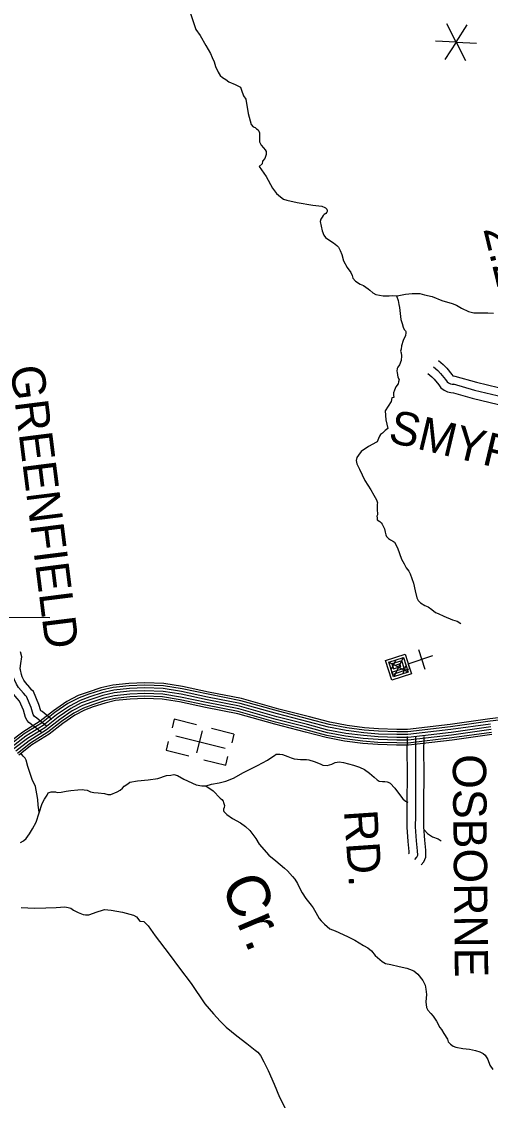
# Model space of a CAD drawing. Extents: x 1551132 to 1791609, y 378168 to 563823.
# Drawn here: x 1695891 to 1701091, y 420600 to 432556 of the extents above; entities that cross this region are included whole.
import ezdxf

# ---------------------------------------------------------------- set-up
doc = ezdxf.new("R2010")
doc.units = 0
for name, color, linetype in [('DESIGN - DRAINAGE - Bridges and Cross Drains Size Text', 7, 'Continuous'), ('DESIGN - ROW - Right-of-Way and Easement Labels', 7, 'Continuous'), ('DESIGN - TRAFFIC CONTROL PERMANENT - Signalization', 7, 'Continuous'), ('DESIGN - TRANSPORTATION - Text', 7, 'Continuous'), ('DESIGN - UTILITIES - Cable (Underground) with Text', 7, 'Continuous'), ('SURVEY - CONTOURS - Index with Text', 7, 'Continuous'), ('SURVEY - DRAINAGE - Bridge Hydraulic Data - Points - Locators', 7, 'Continuous'), ('SURVEY - PROPERTY - Owners', 7, 'Continuous')]:
    doc.layers.add(name, color=color, linetype=linetype)

msp = doc.modelspace()

# ---------------------------------------------------------------- linework, layer by layer
at = {"layer": 'DESIGN - TRAFFIC CONTROL PERMANENT - Signalization'}
for q in [(1700605.819, 432531.059), (1700833.603, 432519.123), (1700481.591, 432339.781), (1700585.154, 432136.567), (1700812.937, 432124.631), (1700937.158, 432315.917)]:
    msp.add_line((1700709.374, 432327.845), q, dxfattribs=at)
at = {"layer": 'DESIGN - TRANSPORTATION - Text'}
for points in [[(1697759.985, 432656.527), (1697823.892, 432467.555), (1697873.157, 432400.895), (1697933.956, 432292.051), (1697984.955, 432201.348), (1698004.487, 432159.064), (1698025.929, 432108.754), (1698043.353, 432056.486), (1698070.686, 431996.093), (1698094.26, 431957.775), (1698118.035, 431937.467), (1698155.767, 431912.991), (1698189.5, 431888.565), (1698259.19, 431859.706), (1698296.964, 431839.239), (1698318.83, 431826.964), (1698330.496, 431796.788), (1698351.787, 431732.461), (1698379.387, 431696.094), (1698403.603, 431535.623)], [(1698403.603, 431535.623), (1698424.711, 431455.287), (1698438.269, 431415.078), (1698460.001, 431390.794), (1698481.893, 431380.519), (1698497.759, 431368.318), (1698515.625, 431356.093), (1698521.467, 431342.009), (1698529.241, 431321.892), (1698528.683, 431271.841), (1698530.441, 431249.799), (1698528.15, 431223.798), (1698537.974, 431207.664), (1698549.733, 431185.497), (1698575.415, 431157.163), (1698593.173, 431134.921), (1698602.973, 431116.787), (1698604.773, 431098.745), (1698604.59, 431082.728), (1698588.082, 431036.876), (1698563.774, 431009.126), (1698557.432, 430979.175), (1698527.1, 430949.499), (1698603.881, 430838.463), (1698674.454, 430709.476), (1698717.787, 430648.891), (1698761.386, 430612.34), (1698795.093, 430585.906), (1698832.984, 430575.448), (1698948.715, 430550.047), (1699122.419, 430521.955), (1699220.308, 430510.78), (1699254.149, 430496.363), (1699260.107, 430492.287), (1699277.932, 430476.062), (1699281.732, 430457.995), (1699279.665, 430452.011), (1699275.548, 430442.045), (1699265.415, 430430.153), (1699247.282, 430418.352), (1699237.149, 430406.46), (1699222.925, 430386.61), (1699210.708, 430366.734), (1699202.417, 430340.8), (1699225.283, 430238.414), (1699244.724, 430188.121), (1699260.457, 430163.912), (1699300.148, 430135.411), (1699349.788, 430102.786), (1699385.454, 430072.327), (1699407.254, 430054.043), (1699422.87, 430019.825), (1699442.386, 429975.541), (1699459.602, 429905.256), (1699500.776, 429830.687), (1699544.175, 429776.111), (1699555.775, 429739.926), (1699565.466, 429711.784), (1699595.091, 429677.391), (1699644.756, 429646.765), (1699682.572, 429630.298), (1699736.196, 429595.623), (1699753.995, 429577.397), (1699785.703, 429550.988), (1699819.502, 429532.563), (1699901.35, 429517.579), (1699969.348, 429516.771), (1700007.364, 429518.321), (1700057.346, 429515.729), (1700147.569, 429534.679), (1700221.676, 429543.813), (1700307.674, 429542.788), (1700359.523, 429528.163), (1700445.296, 429507.121), (1700552.826, 429463.794), (1700666.465, 429430.41), (1700714.264, 429411.818), (1700767.93, 429381.151), (1700847.528, 429344.166), (1700905.376, 429329.466), (1700947.35, 429326.966), (1701061.398, 429329.616), (1701125.346, 429324.849)], [(1700049.038, 429516.162), (1700066.788, 429465.561), (1700076.279, 429419.393), (1700083.896, 429385.267), (1700091.187, 429321.107), (1700096.429, 429252.964), (1700111.962, 429210.738), (1700121.495, 429168.57), (1700135.228, 429144.386), (1700147.044, 429128.227), (1700150.977, 429122.169), (1700152.911, 429116.143), (1700150.802, 429106.152), (1700148.494, 429078.151), (1700121.87, 429022.399), (1700105.203, 428962.531), (1700098.779, 428924.563), (1700094.554, 428904.596), (1700100.337, 428884.504), (1700105.953, 428850.395), (1700099.395, 428800.419), (1700082.862, 428752.559), (1700062.554, 428724.767), (1700056.396, 428710.824), (1700052.063, 428680.84), (1700055.904, 428666.782), (1700065.354, 428616.614), (1700077.037, 428588.438), (1700072.746, 428562.462), (1700068.504, 428540.487), (1700040.13, 428506.786), (1700025.73, 428470.918), (1700015.414, 428443.009), (1700017.122, 428416.958), (1700018.813, 428388.908), (1699996.172, 428385.358), (1699991.031, 428344.14), (1699924.082, 428241.104), (1699929.232, 428143.218), (1699950.99, 428045.315), (1699924.766, 428025.606), (1699894.408, 427993.931), (1699872.233, 427978.172), (1699862.034, 427960.28), (1699847.767, 427936.421), (1699841.559, 427918.47), (1699835.343, 427898.52), (1699825.293, 427894.636), (1699736.745, 427845.635), (1699656.138, 427792.525), (1699625.672, 427750.841), (1699609.364, 427722.998), (1699601.031, 427693.064), (1699608.581, 427652.93), (1699637.939, 427594.52), (1699698.579, 427471.658), (1699763.419, 427366.772), (1699796.777, 427308.313), (1699826.176, 427253.903), (1699839.842, 427223.702), (1699833.659, 427207.76), (1699833.084, 427155.709), (1699836.35, 427089.59), (1699832.192, 427075.623), (1699833.992, 427057.581), (1699835.859, 427045.547), (1699835.725, 427033.539), (1699863.525, 427015.188), (1699879.366, 427000.98), (1699891.216, 426986.821), (1699914.607, 426932.486), (1699922.232, 426898.36), (1699931.898, 426868.209), (1699937.673, 426848.117), (1699959.456, 426827.833), (1699981.272, 426811.558), (1700015.096, 426795.141), (1700027.004, 426786.991), (1700060.32, 426724.522), (1700104.911, 426597.852), (1700132.36, 426547.468), (1700155.868, 426503.142), (1700185.442, 426464.741), (1700201.108, 426434.523), (1700237.974, 426331.97), (1700257.04, 426247.652), (1700274.173, 426169.358), (1700289.856, 426141.141), (1700315.572, 426114.807), (1700363.238, 426084.206), (1700401.078, 426069.739), (1700440.769, 426041.238), (1700480.41, 426008.729), (1700510.251, 425994.362), (1700573.941, 425965.569), (1700671.514, 425926.368), (1700723.337, 425909.735), (1700763.07, 425885.234)], [(1696087.345, 423792.719), (1696073.487, 423873.012), (1696072.212, 423935.106), (1696058.929, 423997.349), (1696043.855, 424077.643), (1696008.764, 424156.178), (1695960.432, 424300.965), (1695943.224, 424369.267), (1695929.474, 424391.468), (1695907.75, 424415.768), (1695884.117, 424448.094)], [(1696809.237, 424002.108), (1696847.127, 423991.624), (1696881.135, 423991.208), (1696949.5, 424020.4), (1696985.716, 424037.975), (1697009.982, 424059.701), (1697030.265, 424083.485), (1697068.572, 424109.044), (1697090.788, 424126.795), (1697174.986, 424141.778), (1697293.15, 424152.337), (1697403.381, 424168.996), (1697497.804, 424201.872), (1697547.853, 424205.263), (1697577.935, 424210.897), (1697619.851, 424202.372), (1697689.391, 424161.462), (1697826.68, 424095.677), (1697890.57, 424084.877), (1697936.577, 424084.31), (1697998.826, 424103.569), (1698083.049, 424120.553), (1698155.297, 424139.687), (1698239.712, 424172.688), (1698350.459, 424233.398), (1698507.422, 424311.567), (1698618.144, 424370.277), (1698664.543, 424403.753), (1698694.784, 424423.403), (1698712.951, 424437.195), (1698754.983, 424438.678), (1698784.924, 424432.303), (1698844.672, 424409.536), (1698880.547, 424397.077), (1698912.413, 424384.669), (1698950.37, 424380.194), (1698984.353, 424377.769), (1699026.36, 424377.252), (1699052.393, 424378.935), (1699078.35, 424374.61), (1699136.149, 424355.868), (1699201.881, 424331.026), (1699231.73, 424316.642), (1699279.687, 424312.042), (1699331.861, 424325.417), (1699370.077, 424342.968), (1699412.184, 424350.46), (1699462.141, 424345.835), (1699571.814, 424314.442), (1699637.571, 424291.6), (1699695.302, 424266.858), (1699750.876, 424228.123), (1699802.35, 424181.431), (1699833.999, 424150.996), (1699855.865, 424138.713), (1699891.831, 424134.263), (1699917.831, 424133.938), (1699943.813, 424131.613), (1699957.771, 424127.438), (1699979.637, 424115.154), (1700029.011, 424060.469), (1700092.051, 423975.584), (1700119.659, 423941.199), (1700147.358, 423914.824), (1700172.716, 423904.307)], [(1697934.585, 424084.335), (1698013.992, 424031.284), (1698095.073, 423950.182), (1698110.914, 423935.965), (1698126.681, 423915.748), (1698130.497, 423899.681), (1698140.147, 423869.522), (1698135.872, 423845.538), (1698131.656, 423827.57), (1698129.497, 423813.578), (1698133.381, 423803.512), (1698147.172, 423785.319), (1698166.988, 423769.052), (1698230.487, 423724.218), (1698317.968, 423677.075), (1698373.492, 423634.332), (1698421.007, 423591.689), (1698432.848, 423577.531), (1698489.997, 423502.72), (1698525.28, 423440.21), (1698631.902, 423318.732), (1698711.175, 423253.672), (1698806.256, 423172.395), (1698839.964, 423145.945), (1698897.254, 423083.151), (1698922.887, 423050.792), (1698952.353, 423004.374), (1698979.61, 422939.948), (1699001.176, 422901.63), (1699042.434, 422837.037), (1699087.791, 422780.41), (1699101.607, 422764.218), (1699125.29, 422735.884), (1699152.664, 422681.474), (1699189.922, 422616.931), (1699213.605, 422588.605), (1699251.212, 422554.096), (1699308.619, 422501.32), (1699368.376, 422478.552), (1699505.698, 422416.776), (1699587.254, 422375.716), (1699682.619, 422318.465), (1699732.301, 422289.814), (1699769.958, 422259.313), (1699813.357, 422206.712), (1699864.831, 422160.011), (1699890.58, 422137.669), (1699926.354, 422117.201), (1699984.228, 422104.468), (1700078.034, 422085.284), (1700163.841, 422066.2), (1700193.706, 422053.817), (1700239.53, 422037.233), (1700285.121, 422000.624), (1700340.32, 421929.847), (1700367.711, 421877.437), (1700375.202, 421833.294), (1700380.502, 421773.151), (1700373.544, 421691.124), (1700380.852, 421630.956), (1700394.502, 421600.746), (1700428.092, 421564.287), (1700455.725, 421531.903), (1700491.099, 421477.393), (1700528.29, 421406.841), (1700548.04, 421384.574), (1700573.556, 421342.206), (1700612.838, 421279.638), (1700622.488, 421249.479), (1700648.195, 421223.128), (1700675.945, 421200.753), (1700705.811, 421188.369), (1700783.684, 421175.394), (1700859.624, 421168.444), (1700923.481, 421153.643), (1700973.304, 421137.001), (1701009.12, 421120.542), (1701030.911, 421102.25), (1701060.361, 421053.824), (1701083.643, 420991.456), (1701117.068, 420940.971)], [(1695878.575, 423456.868), (1695910.816, 423476.502), (1695941.148, 423504.161), (1695977.764, 423555.779), (1696012.397, 423609.422), (1696053.271, 423683.007), (1696117.703, 423890.488), (1696144.294, 423940.223), (1696174.785, 423981.907), (1696185.118, 424009.816), (1696217.267, 424021.433), (1696241.242, 424019.133), (1696267.249, 424018.808), (1696287.157, 424010.558), (1696331.24, 424016.016), (1696385.388, 424027.367), (1696435.495, 424034.758), (1696513.602, 424041.8), (1696563.684, 424047.192), (1696583.642, 424042.942), (1696619.599, 424038.492), (1696655.374, 424018.025), (1696691.331, 424013.575), (1696741.272, 424006.95), (1696809.237, 424002.108)], [(1700360.228, 423595.207), (1700391.303, 423559.348), (1700446.893, 423522.614), (1700512.625, 423497.771), (1700545.474, 423477.504)], [(1695888.208, 422737.807), (1696034.163, 422729.999), (1696160.235, 422732.449), (1696274.349, 422739.049), (1696372.438, 422743.85), (1696408.404, 422739.399), (1696436.295, 422729.041), (1696466.061, 422708.649), (1696519.768, 422681.948), (1696575.55, 422661.231), (1696599.508, 422656.931), (1696637.515, 422656.464), (1696729.93, 422689.365), (1696788.153, 422706.674), (1696810.244, 422714.407), (1696884.218, 422709.491), (1697012.006, 422687.89), (1697131.637, 422652.364), (1697165.436, 422633.922), (1697202.877, 422585.396), (1697246.842, 422580.854), (1697294.316, 422534.203), (1697373.048, 422423.083), (1697528.744, 422220.903), (1697640.975, 422065.316), (1697773.038, 421895.461), (1697924.459, 421669.297), (1698019.199, 421557.986), (1698092.297, 421478.984), (1698159.52, 421410.065), (1698276.451, 421314.496), (1698389.49, 421228.994), (1698480.671, 421155.767), (1698512.42, 421133.35), (1698540.003, 421096.957), (1698579.219, 421028.389), (1698626.084, 420929.678), (1698690.374, 420780.691), (1698752.731, 420637.737), (1698856.37, 420432.19)]]:
    msp.add_lwpolyline(points, dxfattribs=at)
at = {"layer": 'DESIGN - UTILITIES - Cable (Underground) with Text'}
for p, q in [((1700367.966, 425375.469), (1700297.438, 425592.432)), ((1697583.429, 424825.399), (1697559.406, 424728.517)), ((1697832.6, 424763.011), (1697583.388, 424825.274)), ((1697892.483, 424696.622), (1697831.196, 424450.401)), ((1698246.41, 424659.885), (1697995.964, 424722.406)), ((1697517.392, 424577.161), (1697493.544, 424481.063)), ((1698246.326, 424659.71), (1698222.211, 424563.22)), ((1697493.41, 424480.488), (1697746.448, 424417.359)), ((1697912.287, 424376.045), (1698156.174, 424315.191)), ((1698156.349, 424315.324), (1698180.022, 424410.714))]:
    msp.add_line(p, q, dxfattribs=at)
for points in [[(1700184.142, 425437.857), (1700179.259, 425436.057), (1700214.461, 425327.684), (1699997.632, 425257.147), (1699927.053, 425474.068), (1700144.007, 425544.596), (1700196.901, 425381.891), (1700193.068, 425380.658)], [(1700183.352, 425377.491), (1700007.13, 425320.246), (1699962.995, 425455.894), (1700125.792, 425508.654), (1700178.552, 425346.033), (1700015.931, 425293.139), (1699998.372, 425347.263), (1700133.852, 425391.348), (1700107.318, 425472.788), (1699998.861, 425437.461), (1700016.546, 425383.296), (1700097.902, 425409.655), (1700089.102, 425436.713), (1700034.803, 425419.196)], [(1700449.145, 425526.435), (1700173.759, 425434.248)], [(1700179.169, 425344.358), (1699961.503, 425457.477)], [(1700040.085, 425480.095), (1699990.413, 425378.062)], [(1700123.242, 425507.021), (1700017.472, 425294.772)], [(1700147.485, 425413.748), (1700117.304, 425327.157)], [(1697602.573, 424639.811), (1698148.864, 424503.687)]]:
    msp.add_lwpolyline(points, dxfattribs=at)
at = {"layer": 'SURVEY - CONTOURS - Index with Text'}
for points in [[(1701697.198, 424897.359), (1701085.304, 424827.031), (1700643.381, 424765.055), (1700171.95, 424710.195), (1700053.944, 424711.303), (1699850.632, 424717.153), (1699692.319, 424730.362), (1699500.574, 424753.687), (1699308.262, 424790.48), (1699082.85, 424850.014), (1698745.317, 424937.183), (1698328.768, 425053.944), (1697965.568, 425126.004), (1697675.667, 425187.164), (1697468.063, 425220.273), (1697256.935, 425228.515), (1697081.947, 425221.84), (1696903.002, 425202.514), (1696769.246, 425171.513), (1696629.75, 425125.137), (1696518.461, 425085.703), (1696391.155, 425019.259), (1696245.284, 424917.823), (1696097.387, 424802.278), (1695906.025, 424682.05), (1695753.287, 424564.764)], [(1701700.614, 424871.858), (1701088.562, 424801.522), (1700646.647, 424739.546), (1700173.316, 424684.461), (1700053.453, 424685.586), (1699849.199, 424691.469), (1699689.703, 424704.778), (1699496.607, 424728.261), (1699302.554, 424765.387), (1699076.351, 424825.139), (1698738.625, 424912.349), (1698322.793, 425028.919), (1697960.41, 425100.812), (1697670.984, 425161.872), (1697465.522, 425194.631), (1697256.918, 425202.781), (1697083.822, 425196.181), (1696907.302, 425177.114), (1696776.221, 425146.738), (1696638.1, 425100.812), (1696528.76, 425062.069), (1696404.505, 424997.217), (1696260.558, 424897.114), (1696112.187, 424781.195), (1695920.724, 424660.916), (1695768.936, 424544.355)], [(1701092.478, 424770.763), (1700650.597, 424708.795), (1700174.975, 424653.443), (1700052.861, 424654.585), (1699847.457, 424660.51), (1699686.536, 424673.927), (1699491.816, 424697.619), (1699295.67, 424735.145), (1699068.517, 424795.138), (1698730.567, 424882.407), (1698315.577, 424998.743), (1697954.194, 425070.445), (1697665.342, 425131.379), (1697462.472, 425163.73), (1697256.91, 425171.755), (1697086.081, 425165.238), (1696912.485, 425146.488), (1696784.629, 425116.862), (1696648.166, 425071.494), (1696541.168, 425033.576), (1696420.588, 424970.641), (1696278.958, 424872.155), (1696130.02, 424755.794), (1695938.449, 424635.441), (1695787.802, 424519.763)], [(1701096.403, 424740.012), (1700654.539, 424678.044), (1700176.625, 424622.426), (1700052.269, 424623.592), (1699845.724, 424629.542), (1699683.378, 424643.084), (1699487.024, 424666.968), (1699288.796, 424704.894), (1699060.684, 424765.146), (1698722.509, 424852.473), (1698308.369, 424968.567), (1697947.977, 425040.069), (1697659.701, 425100.887), (1697459.414, 425132.821), (1697256.893, 425140.73), (1697088.339, 425134.304), (1696917.668, 425115.87), (1696793.038, 425086.986), (1696658.232, 425042.168), (1696553.576, 425005.084), (1696436.671, 424944.066), (1696297.366, 424847.196), (1696147.852, 424730.385), (1695956.174, 424609.965), (1695806.669, 424495.162)], [(1701096.403, 424740.012), (1700654.539, 424678.044), (1700176.625, 424622.426), (1700052.269, 424623.592), (1699845.724, 424629.542), (1699683.378, 424643.084), (1699487.024, 424666.968), (1699288.796, 424704.894), (1699060.684, 424765.146), (1698722.509, 424852.473), (1698308.369, 424968.567), (1697947.977, 425040.069), (1697659.701, 425100.887), (1697459.414, 425132.821), (1697256.893, 425140.73), (1697088.339, 425134.304), (1696917.668, 425115.87), (1696793.038, 425086.986), (1696658.232, 425042.168), (1696553.576, 425005.084), (1696436.671, 424944.066), (1696297.366, 424847.196), (1696147.852, 424730.385), (1695956.174, 424609.965), (1695806.669, 424495.162)], [(1701100.328, 424709.262), (1700658.48, 424647.293), (1700178.275, 424591.408), (1700051.678, 424592.6), (1699843.991, 424598.575), (1699680.22, 424612.242), (1699482.233, 424636.317), (1699281.921, 424674.643), (1699052.851, 424735.153), (1698714.451, 424822.539), (1698301.16, 424938.391), (1697941.761, 425009.693), (1697654.059, 425070.395), (1697456.355, 425101.912), (1697256.877, 425109.704), (1697090.597, 425103.37), (1696922.851, 425085.253), (1696801.446, 425057.11), (1696668.299, 425012.843), (1696565.984, 424976.592), (1696452.754, 424917.49), (1696315.774, 424822.237), (1696165.685, 424704.976), (1695973.898, 424584.489), (1695825.535, 424470.561)], [(1701104.245, 424678.503), (1700662.43, 424616.542), (1700179.933, 424560.391), (1700051.086, 424561.599), (1699842.249, 424567.616), (1699677.053, 424581.391), (1699477.441, 424605.675), (1699275.038, 424644.401), (1699045.018, 424705.152), (1698706.393, 424792.596), (1698293.944, 424908.216), (1697935.544, 424979.326), (1697648.417, 425039.902), (1697453.305, 425071.011), (1697256.868, 425078.678), (1697092.856, 425072.428), (1696928.034, 425054.627), (1696809.854, 425027.235), (1696678.365, 424983.525), (1696578.393, 424948.099), (1696468.837, 424890.914), (1696334.173, 424797.278), (1696183.518, 424679.575), (1695991.623, 424559.014), (1695844.401, 424445.969)], [(1701107.378, 424653.985), (1700665.572, 424592.025), (1700181.25, 424535.657), (1700050.611, 424536.882), (1699840.866, 424542.923), (1699674.536, 424556.799), (1699473.625, 424581.241), (1699269.554, 424620.283), (1699038.768, 424681.243), (1698699.968, 424768.729), (1698288.202, 424884.157), (1697930.586, 424955.108), (1697643.918, 425015.593), (1697450.864, 425046.369), (1697256.852, 425053.944), (1697094.655, 425047.76), (1696932.168, 425030.21), (1696816.554, 425003.417), (1696686.39, 424960.15), (1696588.292, 424925.382), (1696481.661, 424869.73), (1696348.848, 424777.378), (1696197.743, 424659.316), (1696005.756, 424538.705), (1695859.442, 424426.352)]]:
    msp.add_lwpolyline(points, dxfattribs=at)
at = {"layer": 'SURVEY - DRAINAGE - Bridge Hydraulic Data - Points - Locators'}
msp.add_line((1696204.46, 425947.242), (1695104.544, 425958.008), dxfattribs=at)
at = {"layer": 'SURVEY - PROPERTY - Owners'}
for points in [[(1700515.594, 428797.96), (1700567.484, 428754.534), (1700606.325, 428714.5), (1700663.64, 428644.59), (1700674.223, 428630.189), (1700677.323, 428628.781), (1700679.915, 428628.131), (1700697.506, 428626.839)], [(1700396.863, 428656.09), (1700441.395, 428618.814), (1700468.17, 428591.222), (1700517.469, 428531.087), (1700541.718, 428498.077), (1700576.884, 428471.16), (1700616.175, 428453.393), (1700650.349, 428444.809), (1700683.898, 428442.334)], [(1700457.378, 428728.4), (1700505.661, 428687.991), (1700538.585, 428654.057), (1700591.967, 428588.938), (1700609.725, 428564.771), (1700625.599, 428552.621), (1700647.34, 428542.787), (1700665.415, 428538.245), (1700690.831, 428536.37)], [(1700695.914, 428627.131), (1700937.375, 428559.513), (1701301.017, 428472.469)], [(1700677.531, 428541.687), (1700913.951, 428471.844), (1701289.242, 428382.016)], [(1700681.29, 428441.601), (1700889.601, 428380.716), (1701273.301, 428288.872)], [(1696169.002, 424746.91), (1696058.43, 424835.629), (1696034.622, 424855.938), (1696026.705, 424864.047), (1696020.531, 424876.572), (1695995.648, 424954.541), (1695943.866, 425076.902), (1695933.024, 425087.478), (1695911.283, 425113.77), (1695857.909, 425176.496), (1695836.043, 425211.072), (1695810.752, 425259.174), (1695799.136, 425295.358), (1695784.303, 425354.843), (1695782.145, 425379.102), (1695782.153, 425391.71), (1695790.803, 425451.704), (1695798.394, 425524.814)], [(1696228.009, 424820.462), (1696118.545, 424908.29), (1696105.954, 424919.023), (1696084.162, 424987.317), (1696023.297, 425131.145), (1696002.473, 425151.454), (1695983.523, 425174.371), (1695934.041, 425232.531), (1695917.75, 425258.29), (1695898.025, 425295.8), (1695889.867, 425321.209), (1695877.567, 425370.527), (1695876.434, 425383.26), (1695876.434, 425384.919), (1695884.392, 425440.103), (1695892.176, 425515.072), (1695879.734, 425572.307)], [(1696112.237, 424676.158), (1696000.606, 424765.727), (1695972.607, 424789.611), (1695951.724, 424810.995), (1695936.182, 424842.538), (1695910.5, 424923.007), (1695867.451, 425024.726), (1695866.218, 425025.934), (1695841.785, 425055.468), (1695784.678, 425122.595), (1695757.445, 425165.646), (1695726.796, 425223.939), (1695711.855, 425270.491), (1695694.58, 425339.759), (1695691.438, 425375.102), (1695691.455, 425398.244), (1695699.772, 425455.904)], [(1700181.757, 423332.108), (1700188.857, 423340.284), (1700188.282, 423360.226), (1700177.649, 423470.687), (1700166.933, 423628.066), (1700168.3, 423755.453), (1700168.3, 423759.353), (1700168.366, 423947.766), (1700170.683, 424163.58), (1700169.733, 424258.383), (1700167.775, 424452.104), (1700169.908, 424633.726)], [(1700252.931, 423270.257), (1700273.655, 423294.107), (1700283.897, 423316.016), (1700282.438, 423366.118), (1700271.63, 423478.412), (1700261.256, 423630.766), (1700262.589, 423754.945), (1700262.656, 423947.241), (1700264.981, 424163.547), (1700262.073, 424452.03), (1700264.189, 424632.618)], [(1700321.396, 423210.755), (1700350.453, 423244.19), (1700375.194, 423297.116), (1700373.02, 423371.793), (1700362.045, 423485.838), (1700351.995, 423633.366), (1700353.295, 423754.461), (1700353.295, 423759.32), (1700353.362, 423946.741), (1700355.695, 424163.514), (1700354.712, 424260.25), (1700352.787, 424451.955), (1700354.887, 424631.551)]]:
    msp.add_lwpolyline(points, dxfattribs=at)

# ---------------------------------------------------------------- texts
at = {"layer": 'DESIGN - DRAINAGE - Bridges and Cross Drains Size Text'}
msp.add_text('Cr.', height=475.0087, rotation=292.9322694, dxfattribs=at).set_placement((1698095.868, 422996.133))
at = {"layer": 'DESIGN - ROW - Right-of-Way and Easement Labels'}
for s, height, rotation, p in [('GREENFIELD', 370.0094, 277.19205, (1695765.847, 428725.64)), ('SMYRNA', 369.9922, 346.5387111, (1699943.336, 427900.813)), ('OSBORNE', 370.0097, 270.575275, (1700671.88, 424435.338)), ('RD.', 370.0096, 273.8954, (1699466.006, 423809.197))]:
    msp.add_text(s, height=height, rotation=rotation, dxfattribs=at).set_placement(p)
at = {"layer": 'DESIGN - TRAFFIC CONTROL PERMANENT - Signalization'}
msp.add_text('2.2', height=370.0086, rotation=283.8090528, dxfattribs=at).set_placement((1701010.107, 430257.495))

doc.saveas('drawing.dxf')
